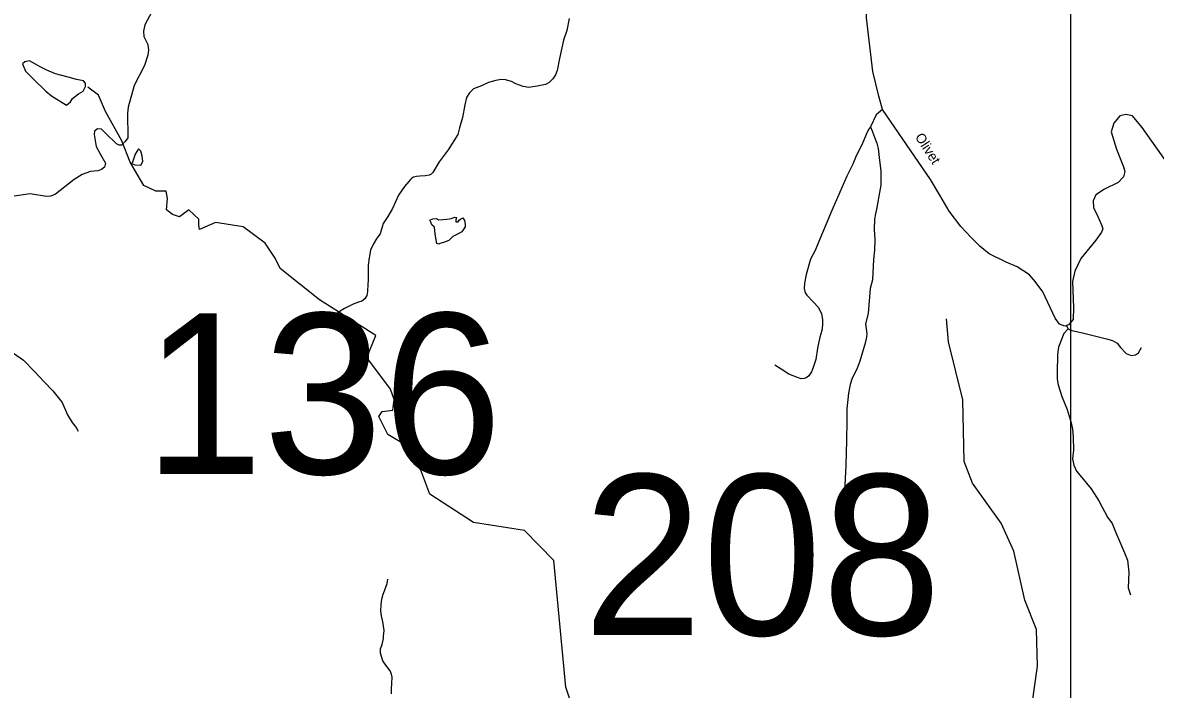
# Model space of a CAD drawing. Extents: x 884530 to 1028605, y 526725 to 653634.
# Drawn here: x 957143 to 964663, y 554614 to 559043 of the extents above; entities that cross this region are included whole.
import ezdxf

# ---------------------------------------------------------------- set-up
doc = ezdxf.new("R2010")
doc.units = 0
for name, color, linetype in [('Exist Hydrographic Creek Single Shore', 7, 'Continuous'), ('Exist Hydrographic Pond Over 1500 Sq Ft', 7, 'Continuous'), ('Exist Hydrographic Pond Under 1500 Sq Ft', 7, 'Continuous'), ('Exist Road Non-System Type 51', 7, 'Continuous'), ('Exist Road Secondary Structure Standard Bridge Number Label', 7, 'Continuous'), ('Exist Road Secondary Type 41 Attributed', 7, 'Continuous'), ('Exist Road Secondary Type 51 Attributed', 7, 'Continuous'), ('Exist Road Secondary Type 51 Label', 7, 'Continuous'), ('Map Preparation Inset Cut Line', 7, 'Continuous')]:
    doc.layers.add(name, color=color, linetype=linetype)

msp = doc.modelspace()

# ---------------------------------------------------------------- linework, layer by layer
at = {"layer": 'Exist Hydrographic Creek Single Shore'}
for points in [[(960787.5, 554515.6), (960749.8, 554628), (960669.1, 555469.3), (960473.9, 555669.4), (960137.3, 555723.3), (959846.3, 555911.3), (959785.9, 556069.4), (959716.1, 556199.7), (959692.9, 556232.2), (959567.4, 556306.7), (959506.9, 556427.6), (959530.2, 556460.2), (959599.9, 556469.5), (959609.2, 556539.3), (959586, 556609.1), (959427.9, 556818.4), (959488.1, 556963.8), (959112.7, 557201), (958853.1, 557409.7), (958818.6, 557478.1), (958753.5, 557577.2), (958606.3, 557687.6), (958423.7, 557714.5), (958316.2, 557669.2), (958313.3, 557697.5), (958313.3, 557737.2), (958245.4, 557799.5), (958183.1, 557754.1), (958137.8, 557768.3), (958098.2, 557799.5), (958103.9, 557875.9), (958095.4, 557924), (958027.4, 557924), (957948.2, 557960.8), (957888.7, 558062.8), (957857.6, 558116.6), (957801, 558258.2), (957693.4, 558453.5), (957645.3, 558561.1), (957574.5, 558614.9)], [(963611.1, 552010.5), (963630.2, 552082.3), (964056.1, 552336.2), (964298.8, 552367.4), (964405.8, 552565.4), (964463.8, 553040.1), (964434, 553139.2), (964228.1, 553455.1), (964139.3, 553785), (963872.6, 554269.6), (963837.4, 554454.1), (963881.7, 554768.2), (963873.3, 555011.2), (963796.8, 555206.4), (963724.6, 555532.7), (963639.4, 555718.3), (963448.4, 555984.6), (963395.1, 556126.8), (963384.1, 556537.3), (963289.1, 556923.2), (963277.6, 557074.4)]]:
    msp.add_lwpolyline(points, dxfattribs=at)
at = {"layer": 'Exist Hydrographic Pond Over 1500 Sq Ft'}
msp.add_lwpolyline([(957434.4, 558494.6), (957459.9, 558517.2), (957474, 558539.9), (957513.7, 558571), (957544.8, 558588), (957559, 558619.2), (957559, 558641.8), (957547.6, 558656), (957499.5, 558664.5), (957445.7, 558681.5), (957360.8, 558704.1), (957304.2, 558726.8), (957258.9, 558749.4), (957227.8, 558766.4), (957188.1, 558789.1), (957157, 558783.4), (957142.8, 558769.2), (957162.7, 558721.1), (957216.4, 558664.5), (957295.7, 558588), (957335.3, 558556.9)], close=True, dxfattribs=at)
at = {"layer": 'Exist Hydrographic Pond Under 1500 Sq Ft'}
for points in [[(957887.3, 558098.2), (957927, 558095.3), (957941.1, 558120.8), (957935.4, 558157.6), (957927, 558188.8), (957912.8, 558205.8), (957890.2, 558169), (957873.2, 558115.2), (957864.7, 558106.7)], [(959865.3, 557739.3), (959890.8, 557742.1), (959904.9, 557732.2), (959931.8, 557735), (959958.7, 557737.9), (959989.8, 557742.1), (960009.7, 557750.6), (960022.4, 557747.8), (960018.1, 557732.2), (960018.1, 557719.5), (960033.7, 557719.5), (960040.8, 557730.8), (960049.3, 557737.9), (960064.9, 557746.4), (960076.2, 557728), (960080.4, 557703.9), (960080.4, 557685.5), (960057.8, 557654.3), (960030.9, 557638.8), (959999.7, 557623.2), (959971.4, 557594.9), (959937.5, 557583.5), (959913.4, 557576.5), (959909.2, 557572.2), (959893.6, 557575.1), (959890.8, 557586.4), (959882.3, 557637.3), (959878, 557684.1), (959859.6, 557699.6), (959854, 557716.6), (959846.9, 557730.8)]]:
    msp.add_lwpolyline(points, close=True, dxfattribs=at)
at = {"layer": 'Exist Road Non-System Type 51'}
for points in [[(960771.8, 559070.1), (960754.8, 558990.1), (960732.9, 558927.8), (960708.1, 558803.9), (960691.8, 558725.9), (960679.7, 558696.2), (960662.1, 558670.7), (960637.9, 558646.5), (960615, 558633.2), (960557.9, 558620.7), (960503.2, 558612.7), (960466.8, 558618.1), (960418.3, 558637), (960387.4, 558651.8), (960349.6, 558662.6), (960320, 558665.3), (960283.7, 558658.6), (960235.2, 558645.1), (960189.4, 558623.5), (960136.9, 558603.3), (960108.6, 558577.8), (960089.7, 558545.4), (960079, 558496.9), (960062.8, 558413.4), (960043.9, 558343.4), (960033.2, 558299.3), (959968.1, 558197.3), (959908, 558119.5), (959867.2, 558047.8), (959856.1, 558037.3), (959841.2, 558029.6), (959818, 558025.8), (959779.4, 558023.6), (959757.3, 558021.3), (959738.1, 558016.4), (959727.1, 558009.8), (959718.2, 558001.4), (959706.1, 557988.8), (959679, 557953.5), (959639.3, 557897.8), (959598.5, 557808.5), (959568, 557756.1), (959535.9, 557708), (959516.7, 557640.9), (959494.4, 557612.1), (959471.9, 557573.7), (959452.7, 557532.1), (959443.2, 557480.9), (959436.7, 557433), (959436.5, 557400.1), (959436.7, 557378.6), (959436.7, 557349.8), (959436.7, 557330.5), (959433.6, 557305), (959432, 557257.5), (959427.4, 557231.3), (959413.8, 557208.5), (959394.3, 557192.5), (959372.8, 557186.6), (959337.6, 557173.8), (959310, 557160.4), (959279.2, 557143.5), (959250.7, 557125.2), (959233.5, 557112.7), (959215.3, 557073.9), (959205, 557046.5)], [(962850.8, 558466.1), (962825.3, 558444.1), (962810.3, 558429.9), (962772.2, 558352)], [(962772.2, 558352), (962757.9, 558332.9), (962744.3, 558300.4), (962715.8, 558235.2), (962677.7, 558158.2), (962654.6, 558103.4), (962614.1, 558024), (962568.1, 557916), (962515.7, 557796.1), (962475.2, 557700.8), (962429.9, 557589.6), (962404.5, 557530), (962374.3, 557472.8), (962344.1, 557370.4), (962334.5, 557311.6), (962332.2, 557275.9), (962337.9, 557249.1), (962348.9, 557233), (962391.8, 557189.3), (962427.9, 557151.4), (962445.8, 557109.1), (962454.5, 557071), (962453.6, 557036.2), (962449, 556998.7), (962436.3, 556952.6), (962420.4, 556881.2), (962410.1, 556804.1), (962391, 556751.7), (962379.9, 556723.1), (962363.2, 556697.7), (962349.7, 556685), (962332.2, 556678.6), (962311.6, 556677.1), (962287.8, 556685.8), (962229.7, 556708.5), (962178.6, 556739.9), (962137.4, 556767.4)], [(962772.2, 558352), (962784.1, 558323.5), (962793.7, 558294.1), (962815.1, 558242.5), (962822.3, 558206.7), (962830.2, 558147.1), (962840.5, 558056.6), (962840.5, 557964.5), (962827.8, 557889.8), (962814.3, 557815.9), (962805.6, 557772.3), (962798.4, 557737.3), (962795.9, 557669.6), (962801.6, 557604.7), (962798.4, 557531.6), (962791.3, 557469.7), (962785.7, 557334.6), (962770.3, 557276.1), (962757.5, 557109.7), (962738.3, 557042.5), (962747.5, 556975.7), (962746, 556953.4), (962737.3, 556913.8), (962702.3, 556794.6), (962680.9, 556741.4), (962650.7, 556680.3), (962636.4, 556639.8), (962625.2, 556581.7), (962614.1, 556477.7), (962614.1, 556403.1), (962613.5, 556265.2), (962611, 556187.1), (962609.4, 556100.5), (962601.4, 555970.3), (962597.5, 555897.3), (962589.5, 555839.2), (962592.7, 555762.9)], [(964084.2, 557008.7), (964056, 556978.8), (964020.6, 556888.2), (964013.5, 556838.7), (964012.1, 556716.9), (964012.1, 556674.4), (964019.2, 556636.2), (964043.3, 556558.4), (964077.9, 556472.7), (964104.8, 556384.9), (964113.3, 556342.5), (964117.6, 556291.5), (964120.4, 556202.3), (964114, 556145), (964121.1, 556102.5), (964139.5, 556062.8), (964174.9, 556020.4), (964237.2, 555946.8), (964287.4, 555866.8), (964345.4, 555757.8), (964376.6, 555715.3), (964399.2, 555660.1), (964427.5, 555593.5), (964458.7, 555519.9), (964477.8, 555471.1), (964486.3, 555393.2), (964482, 555288.4), (964497.6, 555241.7)], [(964073.9, 557029.4), (964084.2, 557008.7), (964109.3, 556996.9), (964179.4, 556982.5), (964338.5, 556942.1), (964378.5, 556931.8), (964409.6, 556914.1), (964431.7, 556884.5), (964470.2, 556846), (964502.7, 556831.2), (964530.9, 556835.7), (964551.5, 556850.5), (964570.7, 556885.9)], [(957036.7, 556877.4), (957147.4, 556800.6), (957221, 556725.4), (957286.3, 556656.9), (957343.4, 556598.1), (957405.4, 556519.8), (957439.6, 556438.2), (957472.4, 556385.9), (957498.5, 556353.2), (957511.5, 556328.8)], [(959539.3, 554966.4), (959543.3, 555003.7), (959534.3, 555062.9), (959526.3, 555102.4), (959520.9, 555134.7), (959523.6, 555174.2), (959528.1, 555213.7), (959536.1, 555246), (959546, 555268.5), (959563.5, 555316.5), (959568, 555346.1)], [(959592.2, 554583.1), (959592.7, 554615.9), (959597.2, 554694.9), (959592.7, 554714.6), (959582.8, 554736.2), (959553.2, 554773.9), (959533.4, 554803.5), (959517.7, 554855.1), (959519.5, 554882.9), (959529.4, 554912.6), (959534.8, 554932.3), (959539.3, 554952.1), (959539.3, 554966.4)]]:
    msp.add_lwpolyline(points, dxfattribs=at)
at = {"layer": 'Exist Road Secondary Type 41 Attributed'}
msp.add_lwpolyline([(958000.9, 559115.9), (957953.1, 559027.5), (957945.9, 558986.2), (957948, 558951), (957974.8, 558898.1), (957977.7, 558861.2), (957974.8, 558826.4), (957952.4, 558759), (957882.2, 558625.3), (957843.1, 558482.5), (957838.7, 558442.3), (957841.6, 558278.9), (957824.2, 558252.8), (957798.2, 558230), (957783, 558228.6), (957766.3, 558238.7), (957692.5, 558309), (957665.7, 558335.1), (957638.9, 558338.7), (957620.8, 558322.8), (957618.2, 558300.9), (957631.9, 558221.1), (957660.6, 558167.3), (957692.5, 558108.6), (957686.7, 558084), (957667.1, 558067.7), (957641.8, 558059), (957593.3, 558053.2), (957537.5, 558035.1), (957483.9, 558001), (957360.8, 557904.3), (957330.4, 557890.9), (957302.2, 557889.1), (957193.6, 557906.5), (957085.9, 557889.7)], dxfattribs=at)
at = {"layer": 'Exist Road Secondary Type 51 Attributed'}
for points in [[(962850.8, 558466.1), (962826.8, 558555.3), (962788.2, 558719.4), (962746.1, 559075.4), (962742.4, 559257.7), (962795.9, 559625.2), (962822, 559767.7)], [(964778.5, 558059), (964575.7, 558346.2), (964512.3, 558423.1), (964468.2, 558432.4), (964428.6, 558423.1), (964386.8, 558374.3), (964370.6, 558318.3), (964405.4, 558202.1), (964451, 558084.8), (964460.3, 558055.1), (964451, 558017.9), (964416.1, 557980.7), (964325.4, 557936.5), (964267.3, 557899.3), (964251.1, 557859.7), (964253.4, 557813.2), (964275, 557770.9), (964306.8, 557699.2), (964313.8, 557673.7), (964306.8, 557650.4), (964267.3, 557596.9), (964169.7, 557476), (964127.9, 557392.2), (964113.9, 557322.4), (964118.9, 557148.5), (964118.6, 557071.2), (964086, 557036.3), (964061.5, 557026), (964027.9, 557041), (963997.7, 557080.5), (963916.1, 557255.7), (963866.4, 557324.3), (963826.7, 557366.7), (963746.7, 557420.1), (963672.3, 557452.7), (963560.7, 557506.2), (963500.5, 557555.7), (963438.2, 557618), (963372.8, 557688.3), (963294.5, 557791.5), (963232.3, 557896.2), (963170, 558001), (962850.8, 558466.1)]]:
    msp.add_lwpolyline(points, dxfattribs=at)
at = {"layer": 'Map Preparation Inset Cut Line'}
msp.add_lwpolyline([(1000725.2, 565640.1), (964100.1, 565640.1), (964100.1, 551156.3), (1000725.2, 551156.3)], close=True, dxfattribs=at)

# ---------------------------------------------------------------- texts
at = {"layer": 'Exist Road Secondary Structure Standard Bridge Number Label'}
for s, p in [('136', (957947.4, 556044.8)), ('208', (960863.5, 554974.5))]:
    msp.add_text(s, height=1066.27, dxfattribs=at).set_placement(p)
at = {"layer": 'Exist Road Secondary Type 51 Label'}
msp.add_text('Olivet', height=65.62, rotation=302.77726, dxfattribs=at).set_placement((963064.7, 558284.1))

doc.saveas('drawing.dxf')
